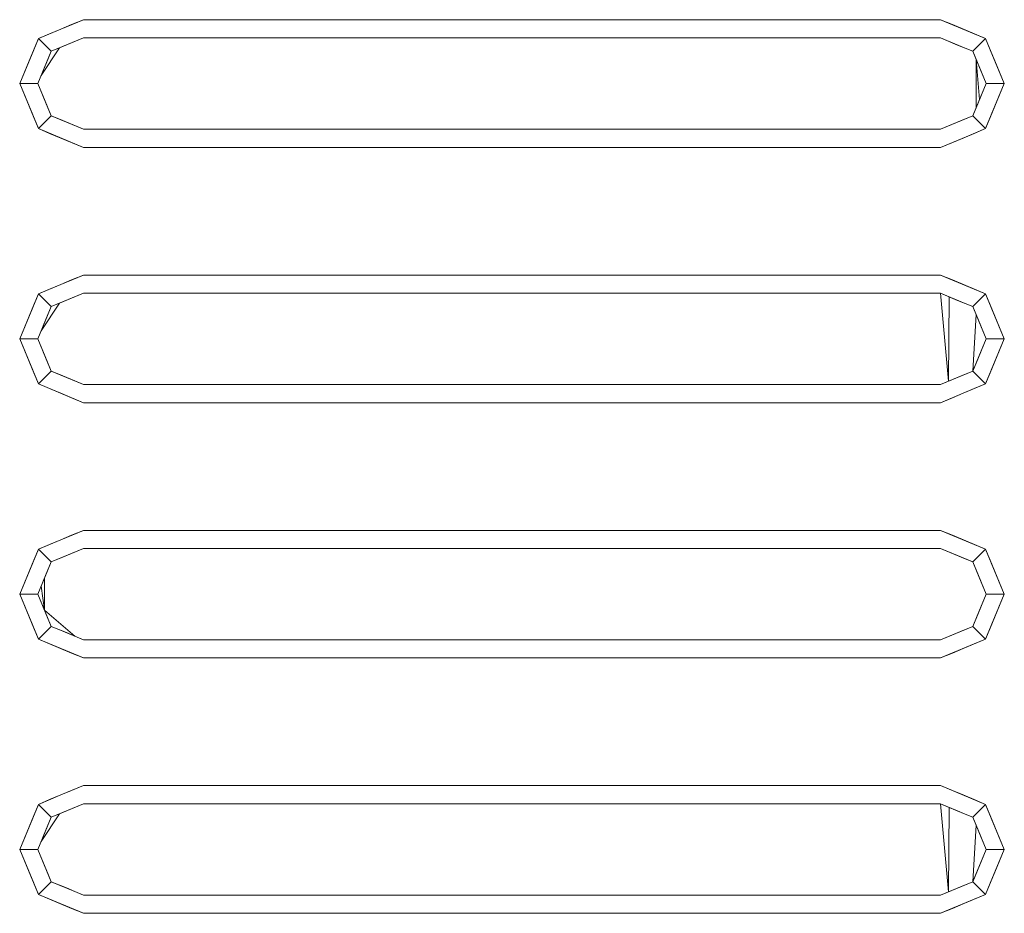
# Model space of a CAD drawing. Header units: millimetres. Extents: x 321 to 585, y -277 to 9.
# Tile 760 of 1056: x 353.642 to 354.182, y -26.771 to -26.281. Entities that reach past the tile are written whole.
import ezdxf

# ---------------------------------------------------------------- set-up
doc = ezdxf.new("R2010")
doc.units = ezdxf.units.MM
doc.header["$MEASUREMENT"] = 0
doc.layers.add('IFC-Elemento construtivo genérico-Contorno', color=253, linetype='Continuous', lineweight=5)

msp = doc.modelspace()

# ---------------------------------------------------------------- linework, layer by layer
at = {"layer": 'IFC-Elemento construtivo genérico-Contorno', "lineweight": 5}
for p, q in [((353.65839, -26.28882), (353.67695, -26.28114)), ((353.65839, -26.28882), (353.67695, -26.28114)), ((353.66458, -26.28626), (353.67695, -26.28114)), ((353.67038, -26.28386), (353.67695, -26.28114)), ((353.67038, -26.28386), (353.67695, -26.28114)), ((353.67695, -26.28114), (354.14695, -26.28114)), ((353.67695, -26.28114), (354.14695, -26.28114)), ((354.14695, -26.28114), (354.15353, -26.28386)), ((354.14695, -26.28114), (354.1717, -26.29139)), ((354.14695, -26.28114), (354.16551, -26.28882)), ((354.14695, -26.28114), (354.15353, -26.28386)), ((353.6522, -26.29139), (353.66458, -26.28626)), ((353.65839, -26.28882), (353.66458, -26.28626)), ((353.66458, -26.28626), (353.67038, -26.28386)), ((353.66458, -26.28626), (353.67038, -26.28386)), ((354.15353, -26.28386), (354.15933, -26.28626)), ((354.15353, -26.28386), (354.1717, -26.29139)), ((354.15933, -26.28626), (354.16551, -26.28882)), ((353.64195, -26.31614), (353.6522, -26.29139)), ((353.64452, -26.30994), (353.6522, -26.29139)), ((353.64708, -26.30376), (353.6522, -26.29139)), ((353.64964, -26.29757), (353.6522, -26.29139)), ((353.64964, -26.29757), (353.6522, -26.29139)), ((353.6522, -26.29139), (353.65839, -26.28882)), ((353.6522, -26.29139), (353.65839, -26.28882)), ((353.6522, -26.29139), (353.65928, -26.29846)), ((353.6522, -26.29139), (353.65928, -26.29846)), ((353.65928, -26.29846), (353.67695, -26.29114)), ((353.6637, -26.29662), (353.67695, -26.29114)), ((353.66811, -26.2948), (353.67695, -26.29114)), ((353.66811, -26.2948), (353.67695, -26.29114)), ((353.67253, -26.29296), (353.67695, -26.29114)), ((353.67253, -26.29296), (353.67695, -26.29114)), ((353.67695, -26.29114), (354.14695, -26.29114)), ((353.67695, -26.29114), (354.14695, -26.29114)), ((354.14695, -26.29114), (354.15165, -26.29308)), ((354.14695, -26.29114), (354.16049, -26.29674)), ((354.14695, -26.29114), (354.15634, -26.29502)), ((354.16463, -26.29846), (354.1717, -26.29139)), ((354.16463, -26.29846), (354.1717, -26.29139)), ((354.16551, -26.28882), (354.1717, -26.29139)), ((354.16551, -26.28882), (354.1717, -26.29139)), ((354.1717, -26.29139), (354.17426, -26.29757)), ((354.1717, -26.29139), (354.18195, -26.31614)), ((354.1717, -26.29139), (354.17426, -26.29757)), ((353.64195, -26.31614), (353.64964, -26.29757)), ((353.64708, -26.30376), (353.64964, -26.29757)), ((353.65378, -26.31171), (353.6637, -26.29662)), ((353.65928, -26.29846), (353.67253, -26.29296)), ((353.65928, -26.29846), (353.66811, -26.2948)), ((353.65928, -26.29846), (353.66811, -26.2948)), ((353.65928, -26.29846), (353.6637, -26.29662)), ((353.65928, -26.29846), (353.6637, -26.29662)), ((353.6637, -26.29662), (353.67253, -26.29296)), ((354.15165, -26.29308), (354.15634, -26.29502)), ((354.15634, -26.29502), (354.16463, -26.29846)), ((354.15634, -26.29502), (354.16049, -26.29674)), ((354.16049, -26.29674), (354.16463, -26.29846)), ((354.17426, -26.29757), (354.17683, -26.30376)), ((354.17426, -26.29757), (354.18195, -26.31614)), ((353.65195, -26.31614), (353.65928, -26.29846)), ((353.65195, -26.31614), (353.65745, -26.30287)), ((353.65378, -26.31171), (353.65928, -26.29846)), ((353.65378, -26.31171), (353.65745, -26.30287)), ((353.65561, -26.3073), (353.65928, -26.29846)), ((353.65561, -26.3073), (353.65745, -26.30287)), ((353.65745, -26.30287), (353.65928, -26.29846)), ((353.65745, -26.30287), (353.65928, -26.29846)), ((354.16463, -26.29846), (354.16646, -26.30287)), ((354.16463, -26.29846), (354.16829, -26.3073)), ((354.16463, -26.29846), (354.17195, -26.31614)), ((354.16463, -26.29846), (354.16829, -26.3073)), ((354.16463, -26.29846), (354.16646, -26.30287)), ((354.16463, -26.29846), (354.17012, -26.31171)), ((354.16646, -26.30287), (354.16829, -26.32497)), ((354.16646, -26.3294), (354.16646, -26.30287)), ((354.16646, -26.30287), (354.16829, -26.3073)), ((354.16646, -26.30287), (354.17195, -26.31614)), ((353.64195, -26.31614), (353.64708, -26.30376)), ((353.64452, -26.30994), (353.64708, -26.30376)), ((353.65195, -26.31614), (353.65561, -26.3073)), ((353.65378, -26.31171), (353.65561, -26.3073)), ((354.16829, -26.3073), (354.17195, -26.31614)), ((354.16829, -26.3073), (354.17012, -26.31171)), ((354.16829, -26.3073), (354.17195, -26.31614)), ((354.17683, -26.30376), (354.17939, -26.30994)), ((354.17683, -26.30376), (354.18195, -26.31614)), ((354.17683, -26.30376), (354.17939, -26.30994)), ((353.64195, -26.31614), (353.64452, -26.30994)), ((353.64195, -26.31614), (353.64452, -26.30994)), ((353.65195, -26.31614), (353.65378, -26.31171)), ((353.65195, -26.31614), (353.65378, -26.31171)), ((354.17012, -26.31171), (354.17195, -26.31614)), ((354.17012, -26.31171), (354.17195, -26.31614)), ((354.17939, -26.30994), (354.18195, -26.31614)), ((354.17939, -26.30994), (354.18195, -26.31614)), ((353.64195, -26.31614), (353.65195, -26.31614)), ((353.64195, -26.31614), (353.64452, -26.32233)), ((353.64195, -26.31614), (353.65195, -26.31614)), ((353.64195, -26.31614), (353.64708, -26.32851)), ((353.64195, -26.31614), (353.64452, -26.32233)), ((353.64195, -26.31614), (353.64964, -26.3347)), ((353.64195, -26.31614), (353.6522, -26.34088)), ((353.65195, -26.31614), (353.65378, -26.32056)), ((353.65195, -26.31614), (353.65928, -26.33381)), ((353.65195, -26.31614), (353.65928, -26.33381)), ((353.65195, -26.31614), (353.65561, -26.32497)), ((353.65195, -26.31614), (353.65745, -26.3294)), ((353.65195, -26.31614), (353.65378, -26.32056)), ((354.16463, -26.33381), (354.17195, -26.31614)), ((354.16646, -26.3294), (354.17195, -26.31614)), ((354.16829, -26.32497), (354.17195, -26.31614)), ((354.16829, -26.32497), (354.17195, -26.31614)), ((354.17012, -26.32056), (354.17195, -26.31614)), ((354.17012, -26.32056), (354.17195, -26.31614)), ((354.1717, -26.34088), (354.18195, -26.31614)), ((354.17195, -26.31614), (354.18195, -26.31614)), ((354.17195, -26.31614), (354.18195, -26.31614)), ((354.17426, -26.3347), (354.18195, -26.31614)), ((354.17683, -26.32851), (354.18195, -26.31614)), ((354.17939, -26.32233), (354.18195, -26.31614)), ((354.17939, -26.32233), (354.18195, -26.31614)), ((353.64452, -26.32233), (353.64708, -26.32851)), ((353.64452, -26.32233), (353.6522, -26.34088)), ((353.65378, -26.32056), (353.65561, -26.32497)), ((353.65378, -26.32056), (353.65928, -26.33381)), ((353.65561, -26.32497), (353.65745, -26.3294)), ((353.65561, -26.32497), (353.65928, -26.33381)), ((354.16463, -26.33381), (354.17012, -26.32056)), ((354.16463, -26.33381), (354.16829, -26.32497)), ((354.16463, -26.33381), (354.16829, -26.32497)), ((354.16646, -26.3294), (354.16829, -26.32497)), ((354.16829, -26.32497), (354.17012, -26.32056)), ((354.17683, -26.32851), (354.17939, -26.32233)), ((354.17683, -26.32851), (354.17939, -26.32233)), ((353.64708, -26.32851), (353.64964, -26.3347)), ((353.64708, -26.32851), (353.6522, -26.34088)), ((353.65745, -26.3294), (353.65928, -26.33381)), ((353.65745, -26.3294), (353.65928, -26.33381)), ((354.16463, -26.33381), (354.16646, -26.3294)), ((354.16463, -26.33381), (354.16646, -26.3294)), ((354.17426, -26.3347), (354.17683, -26.32851)), ((353.64964, -26.3347), (353.6522, -26.34088)), ((353.64964, -26.3347), (353.6522, -26.34088)), ((353.6522, -26.34088), (353.65928, -26.33381)), ((353.6522, -26.34088), (353.65928, -26.33381)), ((353.65928, -26.33381), (353.66342, -26.33553)), ((353.65928, -26.33381), (353.66756, -26.33725)), ((353.65928, -26.33381), (353.66342, -26.33553)), ((353.66342, -26.33553), (353.66756, -26.33725)), ((353.66342, -26.33553), (353.67695, -26.34114)), ((353.66342, -26.33553), (353.66756, -26.33725)), ((354.14695, -26.34114), (354.16463, -26.33381)), ((354.14695, -26.34114), (354.16021, -26.33565)), ((354.15137, -26.33931), (354.16463, -26.33381)), ((354.15137, -26.33931), (354.16021, -26.33565)), ((354.15579, -26.33747), (354.16463, -26.33381)), ((354.15579, -26.33747), (354.16463, -26.33381)), ((354.16021, -26.33565), (354.16463, -26.33381)), ((354.16021, -26.33565), (354.16463, -26.33381)), ((354.16463, -26.33381), (354.1717, -26.34088)), ((354.16463, -26.33381), (354.1717, -26.34088)), ((354.1717, -26.34088), (354.17426, -26.3347)), ((354.1717, -26.34088), (354.17426, -26.3347)), ((353.6522, -26.34088), (353.65839, -26.34345)), ((353.6522, -26.34088), (353.67695, -26.35114)), ((353.6522, -26.34088), (353.65839, -26.34345)), ((353.6522, -26.34088), (353.67038, -26.34841)), ((353.66756, -26.33725), (353.67225, -26.33919)), ((353.66756, -26.33725), (353.67695, -26.34114)), ((353.66756, -26.33725), (353.67225, -26.33919)), ((353.67225, -26.33919), (353.67695, -26.34114)), ((353.67225, -26.33919), (353.67695, -26.34114)), ((353.67695, -26.34114), (354.14695, -26.34114)), ((353.67695, -26.34114), (354.14695, -26.34114)), ((354.14695, -26.34114), (354.15579, -26.33747)), ((354.14695, -26.34114), (354.15137, -26.33931)), ((354.14695, -26.34114), (354.15137, -26.33931)), ((354.15137, -26.33931), (354.15579, -26.33747)), ((354.15933, -26.34601), (354.1717, -26.34088)), ((354.16551, -26.34345), (354.1717, -26.34088)), ((354.16551, -26.34345), (354.1717, -26.34088)), ((353.65839, -26.34345), (353.66458, -26.34601)), ((353.65839, -26.34345), (353.67695, -26.35114)), ((353.66458, -26.34601), (353.67038, -26.34841)), ((354.14695, -26.35114), (354.16551, -26.34345)), ((354.14695, -26.35114), (354.15933, -26.34601)), ((354.15353, -26.34841), (354.15933, -26.34601)), ((354.15353, -26.34841), (354.15933, -26.34601)), ((354.15933, -26.34601), (354.16551, -26.34345)), ((353.67038, -26.34841), (353.67695, -26.35114)), ((353.67038, -26.34841), (353.67695, -26.35114)), ((353.67695, -26.35114), (354.14695, -26.35114)), ((353.67695, -26.35114), (354.14695, -26.35114)), ((354.14695, -26.35114), (354.15353, -26.34841)), ((354.14695, -26.35114), (354.15353, -26.34841)), ((353.65839, -26.42882), (353.67695, -26.42114)), ((353.66458, -26.42626), (353.67695, -26.42114)), ((353.67038, -26.42386), (353.67695, -26.42114)), ((353.67038, -26.42386), (353.67695, -26.42114)), ((353.67695, -26.42114), (354.14695, -26.42114)), ((353.67695, -26.42114), (354.14695, -26.42114)), ((354.14695, -26.42114), (354.15353, -26.42386)), ((354.14695, -26.42114), (354.15933, -26.42626)), ((354.14695, -26.42114), (354.1717, -26.43139)), ((354.14695, -26.42114), (354.16551, -26.42882)), ((354.14695, -26.42114), (354.15353, -26.42386)), ((353.6522, -26.43139), (353.66458, -26.42626)), ((353.65839, -26.42882), (353.66458, -26.42626)), ((353.66458, -26.42626), (353.67038, -26.42386)), ((353.66458, -26.42626), (353.67038, -26.42386)), ((354.15353, -26.42386), (354.15933, -26.42626)), ((354.15353, -26.42386), (354.1717, -26.43139)), ((354.15933, -26.42626), (354.16551, -26.42882)), ((353.64195, -26.45614), (353.6522, -26.43139)), ((353.64452, -26.44994), (353.6522, -26.43139)), ((353.64708, -26.44376), (353.6522, -26.43139)), ((353.64964, -26.43757), (353.6522, -26.43139)), ((353.64964, -26.43757), (353.6522, -26.43139)), ((353.6522, -26.43139), (353.65839, -26.42882)), ((353.6522, -26.43139), (353.65839, -26.42882)), ((353.6522, -26.43139), (353.65928, -26.43846)), ((353.6522, -26.43139), (353.65928, -26.43846)), ((353.65928, -26.43846), (353.67695, -26.43114)), ((353.65928, -26.43846), (353.67253, -26.43296)), ((353.6637, -26.43662), (353.67695, -26.43114)), ((353.6637, -26.43662), (353.67253, -26.43296)), ((353.66811, -26.4348), (353.67695, -26.43114)), ((353.66811, -26.4348), (353.67695, -26.43114)), ((353.67253, -26.43296), (353.67695, -26.43114)), ((353.67253, -26.43296), (353.67695, -26.43114)), ((353.67695, -26.43114), (354.14695, -26.43114)), ((353.67695, -26.43114), (354.14695, -26.43114)), ((354.14695, -26.43114), (354.15165, -26.43308)), ((354.14695, -26.43114), (354.15137, -26.47931)), ((354.14695, -26.43114), (354.16049, -26.43674)), ((354.14695, -26.43114), (354.15634, -26.43502)), ((354.16463, -26.43846), (354.1717, -26.43139)), ((354.16463, -26.43846), (354.1717, -26.43139)), ((354.16551, -26.42882), (354.1717, -26.43139)), ((354.16551, -26.42882), (354.1717, -26.43139)), ((354.1717, -26.43139), (354.17426, -26.43757)), ((354.1717, -26.43139), (354.18195, -26.45614)), ((354.1717, -26.43139), (354.17426, -26.43757)), ((353.64195, -26.45614), (353.64964, -26.43757)), ((353.64708, -26.44376), (353.64964, -26.43757)), ((353.65378, -26.45171), (353.6637, -26.43662)), ((353.65928, -26.43846), (353.66811, -26.4348)), ((353.65928, -26.43846), (353.66811, -26.4348)), ((353.65928, -26.43846), (353.6637, -26.43662)), ((353.65928, -26.43846), (353.6637, -26.43662)), ((354.15137, -26.47931), (354.15165, -26.43308)), ((354.15165, -26.43308), (354.16049, -26.43674)), ((354.15165, -26.43308), (354.15634, -26.43502)), ((354.15634, -26.43502), (354.16049, -26.43674)), ((354.15634, -26.43502), (354.16049, -26.43674)), ((354.16049, -26.43674), (354.16463, -26.43846)), ((354.16049, -26.43674), (354.16463, -26.43846)), ((354.17426, -26.43757), (354.17683, -26.44376)), ((354.17426, -26.43757), (354.18195, -26.45614)), ((353.64195, -26.45614), (353.64708, -26.44376)), ((353.64452, -26.44994), (353.64708, -26.44376)), ((353.65195, -26.45614), (353.65928, -26.43846)), ((353.65195, -26.45614), (353.65745, -26.44287)), ((353.65378, -26.45171), (353.65928, -26.43846)), ((353.65561, -26.4473), (353.65928, -26.43846)), ((353.65561, -26.4473), (353.65928, -26.43846)), ((353.65561, -26.4473), (353.65745, -26.44287)), ((353.65745, -26.44287), (353.65928, -26.43846)), ((353.65745, -26.44287), (353.65928, -26.43846)), ((354.16463, -26.43846), (354.16829, -26.4473)), ((354.16463, -26.43846), (354.16646, -26.44287)), ((354.16463, -26.43846), (354.17195, -26.45614)), ((354.16463, -26.43846), (354.16829, -26.4473)), ((354.16463, -26.43846), (354.16646, -26.44287)), ((354.16463, -26.43846), (354.17012, -26.45171)), ((354.16463, -26.47381), (354.16646, -26.44287)), ((354.16646, -26.44287), (354.16829, -26.4473)), ((354.16646, -26.44287), (354.17195, -26.45614)), ((354.17683, -26.44376), (354.17939, -26.44994)), ((354.17683, -26.44376), (354.18195, -26.45614)), ((354.17683, -26.44376), (354.17939, -26.44994)), ((353.65195, -26.45614), (353.65561, -26.4473)), ((353.65195, -26.45614), (353.65561, -26.4473)), ((353.65378, -26.45171), (353.65561, -26.4473)), ((354.16829, -26.4473), (354.17195, -26.45614)), ((354.16829, -26.4473), (354.17012, -26.45171)), ((354.16829, -26.4473), (354.17195, -26.45614)), ((353.64195, -26.45614), (353.64452, -26.44994)), ((353.64195, -26.45614), (353.64452, -26.44994)), ((353.65195, -26.45614), (353.65378, -26.45171)), ((353.65195, -26.45614), (353.65378, -26.45171)), ((354.17012, -26.45171), (354.17195, -26.45614)), ((354.17012, -26.45171), (354.17195, -26.45614)), ((354.17939, -26.44994), (354.18195, -26.45614)), ((354.17939, -26.44994), (354.18195, -26.45614)), ((353.64195, -26.45614), (353.65195, -26.45614)), ((353.64195, -26.45614), (353.64452, -26.46233)), ((353.64195, -26.45614), (353.65195, -26.45614)), ((353.64195, -26.45614), (353.64708, -26.46851)), ((353.64195, -26.45614), (353.64452, -26.46233)), ((353.64195, -26.45614), (353.64964, -26.4747)), ((353.64195, -26.45614), (353.6522, -26.48088)), ((353.65195, -26.45614), (353.65378, -26.46056)), ((353.65195, -26.45614), (353.65928, -26.47381)), ((353.65195, -26.45614), (353.65928, -26.47381)), ((353.65195, -26.45614), (353.65561, -26.46497)), ((353.65195, -26.45614), (353.65745, -26.4694)), ((353.65195, -26.45614), (353.65378, -26.46056)), ((354.16463, -26.47381), (354.17195, -26.45614)), ((354.16646, -26.4694), (354.17195, -26.45614)), ((354.16829, -26.46497), (354.17195, -26.45614)), ((354.16829, -26.46497), (354.17195, -26.45614)), ((354.17012, -26.46056), (354.17195, -26.45614)), ((354.17012, -26.46056), (354.17195, -26.45614)), ((354.1717, -26.48088), (354.18195, -26.45614)), ((354.17195, -26.45614), (354.18195, -26.45614)), ((354.17195, -26.45614), (354.18195, -26.45614)), ((354.17426, -26.4747), (354.18195, -26.45614)), ((354.17683, -26.46851), (354.18195, -26.45614)), ((354.17939, -26.46233), (354.18195, -26.45614)), ((354.17939, -26.46233), (354.18195, -26.45614)), ((353.64452, -26.46233), (353.64708, -26.46851)), ((353.64452, -26.46233), (353.6522, -26.48088)), ((353.65378, -26.46056), (353.65561, -26.46497)), ((353.65378, -26.46056), (353.65928, -26.47381)), ((353.65561, -26.46497), (353.65745, -26.4694)), ((353.65561, -26.46497), (353.65928, -26.47381)), ((354.16463, -26.47381), (354.17012, -26.46056)), ((354.16463, -26.47381), (354.16829, -26.46497)), ((354.16463, -26.47381), (354.16829, -26.46497)), ((354.16646, -26.4694), (354.16829, -26.46497)), ((354.16829, -26.46497), (354.17012, -26.46056)), ((354.17683, -26.46851), (354.17939, -26.46233)), ((354.17683, -26.46851), (354.17939, -26.46233)), ((353.64708, -26.46851), (353.64964, -26.4747)), ((353.64708, -26.46851), (353.6522, -26.48088)), ((353.65745, -26.4694), (353.65928, -26.47381)), ((353.65745, -26.4694), (353.65928, -26.47381)), ((354.16463, -26.47381), (354.16646, -26.4694)), ((354.16463, -26.47381), (354.16646, -26.4694)), ((354.17426, -26.4747), (354.17683, -26.46851)), ((353.64964, -26.4747), (353.6522, -26.48088)), ((353.64964, -26.4747), (353.6522, -26.48088)), ((353.6522, -26.48088), (353.65928, -26.47381)), ((353.6522, -26.48088), (353.65928, -26.47381)), ((353.65928, -26.47381), (353.66342, -26.47553)), ((353.65928, -26.47381), (353.66756, -26.47725)), ((353.65928, -26.47381), (353.66342, -26.47553)), ((353.66342, -26.47553), (353.66756, -26.47725)), ((353.66342, -26.47553), (353.67225, -26.47919)), ((353.66342, -26.47553), (353.67695, -26.48114)), ((353.66342, -26.47553), (353.66756, -26.47725)), ((354.14695, -26.48114), (354.16463, -26.47381)), ((354.14695, -26.48114), (354.16021, -26.47565)), ((354.15137, -26.47931), (354.16463, -26.47381)), ((354.15137, -26.47931), (354.16021, -26.47565)), ((354.15579, -26.47747), (354.16463, -26.47381)), ((354.15579, -26.47747), (354.16463, -26.47381)), ((354.16021, -26.47565), (354.16463, -26.47381)), ((354.16021, -26.47565), (354.16463, -26.47381)), ((354.16463, -26.47381), (354.1717, -26.48088)), ((354.16463, -26.47381), (354.1717, -26.48088)), ((354.1717, -26.48088), (354.17426, -26.4747)), ((354.1717, -26.48088), (354.17426, -26.4747)), ((353.6522, -26.48088), (353.65839, -26.48345)), ((353.6522, -26.48088), (353.67695, -26.49114)), ((353.6522, -26.48088), (353.65839, -26.48345)), ((353.6522, -26.48088), (353.67038, -26.48841)), ((353.66756, -26.47725), (353.67225, -26.47919)), ((353.66756, -26.47725), (353.67695, -26.48114)), ((353.66756, -26.47725), (353.67225, -26.47919)), ((353.67225, -26.47919), (353.67695, -26.48114)), ((353.67225, -26.47919), (353.67695, -26.48114)), ((353.67695, -26.48114), (354.14695, -26.48114)), ((353.67695, -26.48114), (354.14695, -26.48114)), ((354.14695, -26.48114), (354.15579, -26.47747)), ((354.14695, -26.48114), (354.15137, -26.47931)), ((354.14695, -26.48114), (354.15137, -26.47931)), ((354.15137, -26.47931), (354.15579, -26.47747)), ((354.15933, -26.48601), (354.1717, -26.48088)), ((354.16551, -26.48345), (354.1717, -26.48088)), ((354.16551, -26.48345), (354.1717, -26.48088)), ((353.65839, -26.48345), (353.66458, -26.48601)), ((353.65839, -26.48345), (353.67695, -26.49114)), ((353.66458, -26.48601), (353.67038, -26.48841)), ((353.66458, -26.48601), (353.67695, -26.49114)), ((354.14695, -26.49114), (354.16551, -26.48345)), ((354.14695, -26.49114), (354.15933, -26.48601)), ((354.15353, -26.48841), (354.15933, -26.48601)), ((354.15353, -26.48841), (354.15933, -26.48601)), ((354.15933, -26.48601), (354.16551, -26.48345)), ((353.67038, -26.48841), (353.67695, -26.49114)), ((353.67038, -26.48841), (353.67695, -26.49114)), ((353.67695, -26.49114), (354.14695, -26.49114)), ((353.67695, -26.49114), (354.14695, -26.49114)), ((354.14695, -26.49114), (354.15353, -26.48841)), ((354.14695, -26.49114), (354.15353, -26.48841)), ((353.65839, -26.56882), (353.67695, -26.56114)), ((353.66458, -26.56626), (353.67695, -26.56114)), ((353.67038, -26.56386), (353.67695, -26.56114)), ((353.67038, -26.56386), (353.67695, -26.56114)), ((353.67695, -26.56114), (354.14695, -26.56114)), ((353.67695, -26.56114), (354.14695, -26.56114)), ((354.14695, -26.56114), (354.15353, -26.56386)), ((354.14695, -26.56114), (354.1717, -26.57139)), ((354.14695, -26.56114), (354.16551, -26.56882)), ((354.14695, -26.56114), (354.15353, -26.56386)), ((353.6522, -26.57139), (353.66458, -26.56626)), ((353.65839, -26.56882), (353.66458, -26.56626)), ((353.66458, -26.56626), (353.67038, -26.56386)), ((353.66458, -26.56626), (353.67038, -26.56386)), ((354.15353, -26.56386), (354.15933, -26.56626)), ((354.15353, -26.56386), (354.1717, -26.57139)), ((354.15933, -26.56626), (354.16551, -26.56882)), ((353.64195, -26.59614), (353.6522, -26.57139)), ((353.64452, -26.58994), (353.6522, -26.57139)), ((353.64708, -26.58376), (353.6522, -26.57139)), ((353.64964, -26.57757), (353.6522, -26.57139)), ((353.64964, -26.57757), (353.6522, -26.57139)), ((353.6522, -26.57139), (353.65839, -26.56882)), ((353.6522, -26.57139), (353.65839, -26.56882)), ((353.6522, -26.57139), (353.65928, -26.57846)), ((353.6522, -26.57139), (353.65928, -26.57846)), ((353.65928, -26.57846), (353.67695, -26.57114)), ((353.65928, -26.57846), (353.67695, -26.57114)), ((353.65928, -26.57846), (353.67253, -26.57296)), ((353.6637, -26.57662), (353.67695, -26.57114)), ((353.66811, -26.5748), (353.67695, -26.57114)), ((353.66811, -26.5748), (353.67253, -26.57296)), ((353.67253, -26.57296), (353.67695, -26.57114)), ((353.67253, -26.57296), (353.67695, -26.57114)), ((353.67695, -26.57114), (354.14695, -26.57114)), ((353.67695, -26.57114), (354.14695, -26.57114)), ((354.14695, -26.57114), (354.15165, -26.57308)), ((354.14695, -26.57114), (354.16463, -26.57846)), ((354.14695, -26.57114), (354.16049, -26.57674)), ((354.14695, -26.57114), (354.15634, -26.57502)), ((354.15165, -26.57308), (354.15634, -26.57502)), ((354.16463, -26.57846), (354.1717, -26.57139)), ((354.16463, -26.57846), (354.1717, -26.57139)), ((354.16551, -26.56882), (354.1717, -26.57139)), ((354.16551, -26.56882), (354.1717, -26.57139)), ((354.1717, -26.57139), (354.17426, -26.57757)), ((354.1717, -26.57139), (354.18195, -26.59614)), ((354.1717, -26.57139), (354.17426, -26.57757)), ((353.64195, -26.59614), (353.64964, -26.57757)), ((353.64708, -26.58376), (353.64964, -26.57757)), ((353.65195, -26.59614), (353.65928, -26.57846)), ((353.65378, -26.59171), (353.65928, -26.57846)), ((353.65561, -26.5873), (353.65928, -26.57846)), ((353.65561, -26.5873), (353.65928, -26.57846)), ((353.65745, -26.58287), (353.65928, -26.57846)), ((353.65745, -26.58287), (353.65928, -26.57846)), ((353.65928, -26.57846), (353.66811, -26.5748)), ((353.65928, -26.57846), (353.6637, -26.57662)), ((353.65928, -26.57846), (353.6637, -26.57662)), ((353.6637, -26.57662), (353.66811, -26.5748)), ((354.15634, -26.57502), (354.16049, -26.57674)), ((354.16049, -26.57674), (354.16463, -26.57846)), ((354.16463, -26.57846), (354.16646, -26.58287)), ((354.16463, -26.57846), (354.17195, -26.59614)), ((354.16463, -26.57846), (354.16829, -26.5873)), ((354.16463, -26.57846), (354.17195, -26.59614)), ((354.16463, -26.57846), (354.16829, -26.5873)), ((354.16463, -26.57846), (354.16646, -26.58287)), ((354.16463, -26.57846), (354.17012, -26.59171)), ((354.17426, -26.57757), (354.17683, -26.58376)), ((354.17426, -26.57757), (354.18195, -26.59614)), ((353.64195, -26.59614), (353.64708, -26.58376)), ((353.64452, -26.58994), (353.64708, -26.58376)), ((353.65195, -26.59614), (353.65745, -26.58287)), ((353.65561, -26.5873), (353.65745, -26.58287)), ((354.16646, -26.58287), (354.17012, -26.59171)), ((354.16646, -26.58287), (354.17195, -26.59614)), ((354.17683, -26.58376), (354.17939, -26.58994)), ((354.17683, -26.58376), (354.18195, -26.59614)), ((354.17683, -26.58376), (354.17939, -26.58994)), ((353.65195, -26.59614), (353.65561, -26.5873)), ((353.65195, -26.59614), (353.65561, -26.5873)), ((353.65378, -26.59171), (353.65561, -26.5873)), ((353.65561, -26.60497), (353.65561, -26.5873)), ((354.16829, -26.5873), (354.17195, -26.59614)), ((354.16829, -26.5873), (354.17195, -26.59614)), ((353.64195, -26.59614), (353.64452, -26.58994)), ((353.64195, -26.59614), (353.64452, -26.58994)), ((353.65195, -26.59614), (353.65378, -26.59171)), ((353.65195, -26.59614), (353.65378, -26.59171)), ((353.65378, -26.59171), (353.65561, -26.60497)), ((354.17012, -26.59171), (354.17195, -26.59614)), ((354.17012, -26.59171), (354.17195, -26.59614)), ((354.17939, -26.58994), (354.18195, -26.59614)), ((354.17939, -26.58994), (354.18195, -26.59614)), ((353.64195, -26.59614), (353.65195, -26.59614)), ((353.64195, -26.59614), (353.64452, -26.60233)), ((353.64195, -26.59614), (353.65195, -26.59614)), ((353.64195, -26.59614), (353.64708, -26.60851)), ((353.64195, -26.59614), (353.64452, -26.60233)), ((353.64195, -26.59614), (353.64964, -26.6147)), ((353.64195, -26.59614), (353.6522, -26.62088)), ((353.65195, -26.59614), (353.65561, -26.60497)), ((353.65195, -26.59614), (353.65378, -26.60056)), ((353.65195, -26.59614), (353.65928, -26.61381)), ((353.65195, -26.59614), (353.65561, -26.60497)), ((353.65195, -26.59614), (353.65745, -26.6094)), ((353.65195, -26.59614), (353.65378, -26.60056)), ((354.16463, -26.61381), (354.17195, -26.59614)), ((354.16646, -26.6094), (354.17195, -26.59614)), ((354.16829, -26.60497), (354.17195, -26.59614)), ((354.16829, -26.60497), (354.17195, -26.59614)), ((354.17012, -26.60056), (354.17195, -26.59614)), ((354.17012, -26.60056), (354.17195, -26.59614)), ((354.1717, -26.62088), (354.18195, -26.59614)), ((354.17195, -26.59614), (354.18195, -26.59614)), ((354.17195, -26.59614), (354.18195, -26.59614)), ((354.17426, -26.6147), (354.18195, -26.59614)), ((354.17683, -26.60851), (354.18195, -26.59614)), ((354.17939, -26.60233), (354.18195, -26.59614)), ((354.17939, -26.60233), (354.18195, -26.59614)), ((353.64452, -26.60233), (353.64708, -26.60851)), ((353.64452, -26.60233), (353.6522, -26.62088)), ((353.65378, -26.60056), (353.65561, -26.60497)), ((353.65378, -26.60056), (353.65928, -26.61381)), ((353.65561, -26.60497), (353.65745, -26.6094)), ((353.65561, -26.60497), (353.65928, -26.61381)), ((353.65561, -26.60497), (353.67225, -26.61919)), ((353.65561, -26.60497), (353.65928, -26.61381)), ((354.16463, -26.61381), (354.17012, -26.60056)), ((354.16463, -26.61381), (354.16829, -26.60497)), ((354.16463, -26.61381), (354.16829, -26.60497)), ((354.16646, -26.6094), (354.17012, -26.60056)), ((354.17683, -26.60851), (354.17939, -26.60233)), ((354.17683, -26.60851), (354.17939, -26.60233)), ((353.64708, -26.60851), (353.64964, -26.6147)), ((353.64708, -26.60851), (353.6522, -26.62088)), ((353.65745, -26.6094), (353.65928, -26.61381)), ((353.65745, -26.6094), (353.65928, -26.61381)), ((354.16463, -26.61381), (354.16646, -26.6094)), ((354.16463, -26.61381), (354.16646, -26.6094)), ((354.17426, -26.6147), (354.17683, -26.60851)), ((353.64964, -26.6147), (353.6522, -26.62088)), ((353.64964, -26.6147), (353.6522, -26.62088)), ((353.6522, -26.62088), (353.65928, -26.61381)), ((353.6522, -26.62088), (353.65928, -26.61381)), ((353.65928, -26.61381), (353.66342, -26.61553)), ((353.65928, -26.61381), (353.66342, -26.61553)), ((353.66342, -26.61553), (353.66756, -26.61725)), ((353.66342, -26.61553), (353.67225, -26.61919)), ((353.66342, -26.61553), (353.67695, -26.62114)), ((353.66342, -26.61553), (353.66756, -26.61725)), ((354.14695, -26.62114), (354.16463, -26.61381)), ((354.14695, -26.62114), (354.16021, -26.61565)), ((354.15137, -26.61931), (354.16463, -26.61381)), ((354.15579, -26.61747), (354.16463, -26.61381)), ((354.15579, -26.61747), (354.16463, -26.61381)), ((354.15579, -26.61747), (354.16021, -26.61565)), ((354.16021, -26.61565), (354.16463, -26.61381)), ((354.16021, -26.61565), (354.16463, -26.61381)), ((354.16463, -26.61381), (354.1717, -26.62088)), ((354.16463, -26.61381), (354.1717, -26.62088)), ((354.1717, -26.62088), (354.17426, -26.6147)), ((354.1717, -26.62088), (354.17426, -26.6147)), ((353.6522, -26.62088), (353.65839, -26.62345)), ((353.6522, -26.62088), (353.67695, -26.63114)), ((353.6522, -26.62088), (353.65839, -26.62345)), ((353.6522, -26.62088), (353.67038, -26.62841)), ((353.66756, -26.61725), (353.67225, -26.61919)), ((353.66756, -26.61725), (353.67225, -26.61919)), ((353.67225, -26.61919), (353.67695, -26.62114)), ((353.67225, -26.61919), (353.67695, -26.62114)), ((353.67695, -26.62114), (354.14695, -26.62114)), ((353.67695, -26.62114), (354.14695, -26.62114)), ((354.14695, -26.62114), (354.15579, -26.61747)), ((354.14695, -26.62114), (354.15579, -26.61747)), ((354.14695, -26.62114), (354.15137, -26.61931)), ((354.14695, -26.62114), (354.15137, -26.61931)), ((354.15137, -26.61931), (354.15579, -26.61747)), ((354.15933, -26.62601), (354.1717, -26.62088)), ((354.16551, -26.62345), (354.1717, -26.62088)), ((354.16551, -26.62345), (354.1717, -26.62088)), ((353.65839, -26.62345), (353.66458, -26.62601)), ((353.65839, -26.62345), (353.67695, -26.63114)), ((353.66458, -26.62601), (353.67038, -26.62841)), ((353.66458, -26.62601), (353.67695, -26.63114)), ((354.14695, -26.63114), (354.16551, -26.62345)), ((354.14695, -26.63114), (354.15933, -26.62601)), ((354.15353, -26.62841), (354.15933, -26.62601)), ((354.15353, -26.62841), (354.15933, -26.62601)), ((354.15933, -26.62601), (354.16551, -26.62345)), ((353.67038, -26.62841), (353.67695, -26.63114)), ((353.67038, -26.62841), (353.67695, -26.63114)), ((353.67695, -26.63114), (354.14695, -26.63114)), ((353.67695, -26.63114), (354.14695, -26.63114)), ((354.14695, -26.63114), (354.15353, -26.62841)), ((354.14695, -26.63114), (354.15353, -26.62841)), ((353.65839, -26.70882), (353.67695, -26.70114)), ((353.66458, -26.70626), (353.67695, -26.70114)), ((353.67038, -26.70386), (353.67695, -26.70114)), ((353.67038, -26.70386), (353.67695, -26.70114)), ((353.67695, -26.70114), (354.14695, -26.70114)), ((353.67695, -26.70114), (354.14695, -26.70114)), ((354.14695, -26.70114), (354.15353, -26.70386)), ((354.14695, -26.70114), (354.1717, -26.71139)), ((354.14695, -26.70114), (354.16551, -26.70882)), ((354.14695, -26.70114), (354.15353, -26.70386)), ((353.6522, -26.71139), (353.66458, -26.70626)), ((353.65839, -26.70882), (353.66458, -26.70626)), ((353.66458, -26.70626), (353.67038, -26.70386)), ((353.66458, -26.70626), (353.67038, -26.70386)), ((354.15353, -26.70386), (354.15933, -26.70626)), ((354.15353, -26.70386), (354.16551, -26.70882)), ((354.15353, -26.70386), (354.1717, -26.71139)), ((354.15933, -26.70626), (354.16551, -26.70882)), ((353.64195, -26.73614), (353.6522, -26.71139)), ((353.64452, -26.72994), (353.6522, -26.71139)), ((353.64708, -26.72376), (353.6522, -26.71139)), ((353.64964, -26.71757), (353.6522, -26.71139)), ((353.64964, -26.71757), (353.6522, -26.71139)), ((353.6522, -26.71139), (353.65839, -26.70882)), ((353.6522, -26.71139), (353.65839, -26.70882)), ((353.6522, -26.71139), (353.65928, -26.71846)), ((353.6522, -26.71139), (353.65928, -26.71846)), ((353.65928, -26.71846), (353.67695, -26.71114)), ((353.65928, -26.71846), (353.67253, -26.71296)), ((353.6637, -26.71662), (353.67695, -26.71114)), ((353.6637, -26.71662), (353.67253, -26.71296)), ((353.66811, -26.7148), (353.67695, -26.71114)), ((353.66811, -26.7148), (353.67695, -26.71114)), ((353.67253, -26.71296), (353.67695, -26.71114)), ((353.67253, -26.71296), (353.67695, -26.71114)), ((353.67695, -26.71114), (354.14695, -26.71114)), ((353.67695, -26.71114), (354.14695, -26.71114)), ((354.14695, -26.71114), (354.15165, -26.71308)), ((354.14695, -26.71114), (354.15137, -26.75931)), ((354.14695, -26.71114), (354.16049, -26.71674)), ((354.14695, -26.71114), (354.15634, -26.71502)), ((354.15137, -26.75931), (354.15165, -26.71308)), ((354.15165, -26.71308), (354.16049, -26.71674)), ((354.15165, -26.71308), (354.15634, -26.71502)), ((354.16463, -26.71846), (354.1717, -26.71139)), ((354.16463, -26.71846), (354.1717, -26.71139)), ((354.16551, -26.70882), (354.1717, -26.71139)), ((354.16551, -26.70882), (354.1717, -26.71139)), ((354.1717, -26.71139), (354.17426, -26.71757)), ((354.1717, -26.71139), (354.18195, -26.73614)), ((354.1717, -26.71139), (354.17426, -26.71757)), ((353.64195, -26.73614), (353.64964, -26.71757)), ((353.64708, -26.72376), (353.64964, -26.71757)), ((353.65195, -26.73614), (353.65928, -26.71846)), ((353.65378, -26.73171), (353.6637, -26.71662)), ((353.65378, -26.73171), (353.65928, -26.71846)), ((353.65561, -26.7273), (353.65928, -26.71846)), ((353.65561, -26.7273), (353.65928, -26.71846)), ((353.65745, -26.72287), (353.65928, -26.71846)), ((353.65745, -26.72287), (353.65928, -26.71846)), ((353.65928, -26.71846), (353.66811, -26.7148)), ((353.65928, -26.71846), (353.66811, -26.7148)), ((353.65928, -26.71846), (353.6637, -26.71662)), ((353.65928, -26.71846), (353.6637, -26.71662)), ((354.15634, -26.71502), (354.16049, -26.71674)), ((354.15634, -26.71502), (354.16049, -26.71674)), ((354.16049, -26.71674), (354.16463, -26.71846)), ((354.16049, -26.71674), (354.16463, -26.71846)), ((354.16463, -26.71846), (354.16829, -26.7273)), ((354.16463, -26.71846), (354.16646, -26.72287)), ((354.16463, -26.71846), (354.17195, -26.73614)), ((354.16463, -26.71846), (354.16829, -26.7273)), ((354.16463, -26.71846), (354.16646, -26.72287)), ((354.16463, -26.71846), (354.17012, -26.73171)), ((354.17426, -26.71757), (354.17683, -26.72376)), ((354.17426, -26.71757), (354.18195, -26.73614)), ((353.64195, -26.73614), (353.64708, -26.72376)), ((353.64452, -26.72994), (353.64708, -26.72376)), ((353.65195, -26.73614), (353.65745, -26.72287)), ((353.65561, -26.7273), (353.65745, -26.72287)), ((354.16463, -26.75381), (354.16646, -26.72287)), ((354.16646, -26.72287), (354.16829, -26.7273)), ((354.16646, -26.72287), (354.17195, -26.73614)), ((354.17683, -26.72376), (354.17939, -26.72994)), ((354.17683, -26.72376), (354.18195, -26.73614)), ((354.17683, -26.72376), (354.17939, -26.72994)), ((353.64195, -26.73614), (353.64452, -26.72994)), ((353.64195, -26.73614), (353.64452, -26.72994)), ((353.65195, -26.73614), (353.65561, -26.7273)), ((353.65195, -26.73614), (353.65561, -26.7273)), ((353.65378, -26.73171), (353.65561, -26.7273)), ((354.16829, -26.7273), (354.17195, -26.73614)), ((354.16829, -26.7273), (354.17012, -26.73171)), ((354.16829, -26.7273), (354.17195, -26.73614)), ((354.17939, -26.72994), (354.18195, -26.73614)), ((354.17939, -26.72994), (354.18195, -26.73614)), ((353.65195, -26.73614), (353.65378, -26.73171)), ((353.65195, -26.73614), (353.65378, -26.73171)), ((354.17012, -26.73171), (354.17195, -26.73614)), ((354.17012, -26.73171), (354.17195, -26.73614)), ((353.64195, -26.73614), (353.65195, -26.73614)), ((353.64195, -26.73614), (353.64452, -26.74233)), ((353.64195, -26.73614), (353.65195, -26.73614)), ((353.64195, -26.73614), (353.64708, -26.74851)), ((353.64195, -26.73614), (353.64452, -26.74233)), ((353.64195, -26.73614), (353.64964, -26.7547)), ((353.64195, -26.73614), (353.6522, -26.76088)), ((353.65195, -26.73614), (353.65928, -26.75381)), ((353.65195, -26.73614), (353.65378, -26.74056)), ((353.65195, -26.73614), (353.65928, -26.75381)), ((353.65195, -26.73614), (353.65561, -26.74497)), ((353.65195, -26.73614), (353.65745, -26.7494)), ((353.65195, -26.73614), (353.65378, -26.74056)), ((353.65378, -26.74056), (353.65561, -26.74497)), ((353.65378, -26.74056), (353.65928, -26.75381)), ((354.16463, -26.75381), (354.17195, -26.73614)), ((354.16463, -26.75381), (354.17012, -26.74056)), ((354.16646, -26.7494), (354.17195, -26.73614)), ((354.16829, -26.74497), (354.17195, -26.73614)), ((354.16829, -26.74497), (354.17195, -26.73614)), ((354.16829, -26.74497), (354.17012, -26.74056)), ((354.17012, -26.74056), (354.17195, -26.73614)), ((354.17012, -26.74056), (354.17195, -26.73614)), ((354.1717, -26.76088), (354.18195, -26.73614)), ((354.17195, -26.73614), (354.18195, -26.73614)), ((354.17195, -26.73614), (354.18195, -26.73614)), ((354.17426, -26.7547), (354.18195, -26.73614)), ((354.17683, -26.74851), (354.18195, -26.73614)), ((354.17939, -26.74233), (354.18195, -26.73614)), ((354.17939, -26.74233), (354.18195, -26.73614)), ((353.64452, -26.74233), (353.64708, -26.74851)), ((353.64452, -26.74233), (353.6522, -26.76088)), ((353.65561, -26.74497), (353.65745, -26.7494)), ((353.65561, -26.74497), (353.65928, -26.75381)), ((354.16463, -26.75381), (354.16829, -26.74497)), ((354.16463, -26.75381), (354.16829, -26.74497)), ((354.16646, -26.7494), (354.16829, -26.74497)), ((354.17683, -26.74851), (354.17939, -26.74233)), ((354.17683, -26.74851), (354.17939, -26.74233)), ((353.64708, -26.74851), (353.64964, -26.7547)), ((353.64708, -26.74851), (353.6522, -26.76088)), ((353.65745, -26.7494), (353.65928, -26.75381)), ((353.65745, -26.7494), (353.65928, -26.75381)), ((354.16463, -26.75381), (354.16646, -26.7494)), ((354.16463, -26.75381), (354.16646, -26.7494)), ((354.17426, -26.7547), (354.17683, -26.74851)), ((353.64964, -26.7547), (353.6522, -26.76088)), ((353.64964, -26.7547), (353.6522, -26.76088)), ((353.6522, -26.76088), (353.65928, -26.75381)), ((353.6522, -26.76088), (353.65928, -26.75381)), ((353.65928, -26.75381), (353.66342, -26.75553)), ((353.65928, -26.75381), (353.66756, -26.75725)), ((353.65928, -26.75381), (353.67225, -26.75919)), ((353.65928, -26.75381), (353.66342, -26.75553)), ((353.66342, -26.75553), (353.66756, -26.75725)), ((353.66342, -26.75553), (353.67695, -26.76114)), ((353.66342, -26.75553), (353.66756, -26.75725)), ((354.14695, -26.76114), (354.16463, -26.75381)), ((354.14695, -26.76114), (354.16021, -26.75565)), ((354.15137, -26.75931), (354.16463, -26.75381)), ((354.15137, -26.75931), (354.16021, -26.75565)), ((354.15579, -26.75747), (354.16463, -26.75381)), ((354.15579, -26.75747), (354.16463, -26.75381)), ((354.16021, -26.75565), (354.16463, -26.75381)), ((354.16021, -26.75565), (354.16463, -26.75381)), ((354.16463, -26.75381), (354.1717, -26.76088)), ((354.16463, -26.75381), (354.1717, -26.76088)), ((354.1717, -26.76088), (354.17426, -26.7547)), ((354.1717, -26.76088), (354.17426, -26.7547)), ((353.6522, -26.76088), (353.65839, -26.76345)), ((353.6522, -26.76088), (353.67695, -26.77114)), ((353.6522, -26.76088), (353.65839, -26.76345)), ((353.6522, -26.76088), (353.67038, -26.76841)), ((353.66756, -26.75725), (353.67225, -26.75919)), ((353.66756, -26.75725), (353.67225, -26.75919)), ((353.67225, -26.75919), (353.67695, -26.76114)), ((353.67225, -26.75919), (353.67695, -26.76114)), ((353.67695, -26.76114), (354.14695, -26.76114)), ((353.67695, -26.76114), (354.14695, -26.76114)), ((354.14695, -26.76114), (354.15579, -26.75747)), ((354.14695, -26.76114), (354.15137, -26.75931)), ((354.14695, -26.76114), (354.15137, -26.75931)), ((354.15137, -26.75931), (354.15579, -26.75747)), ((354.15933, -26.76601), (354.1717, -26.76088)), ((354.16551, -26.76345), (354.1717, -26.76088)), ((354.16551, -26.76345), (354.1717, -26.76088)), ((353.65839, -26.76345), (353.66458, -26.76601)), ((353.65839, -26.76345), (353.67695, -26.77114)), ((353.65839, -26.76345), (353.67695, -26.77114)), ((353.66458, -26.76601), (353.67038, -26.76841)), ((354.14695, -26.77114), (354.16551, -26.76345)), ((354.14695, -26.77114), (354.15933, -26.76601)), ((354.15353, -26.76841), (354.15933, -26.76601)), ((354.15353, -26.76841), (354.15933, -26.76601)), ((354.15933, -26.76601), (354.16551, -26.76345)), ((353.67038, -26.76841), (353.67695, -26.77114)), ((353.67038, -26.76841), (353.67695, -26.77114)), ((353.67695, -26.77114), (354.14695, -26.77114)), ((353.67695, -26.77114), (354.14695, -26.77114)), ((354.14695, -26.77114), (354.15353, -26.76841)), ((354.14695, -26.77114), (354.15353, -26.76841))]:
    msp.add_line(p, q, dxfattribs=at)

doc.saveas('drawing.dxf')
